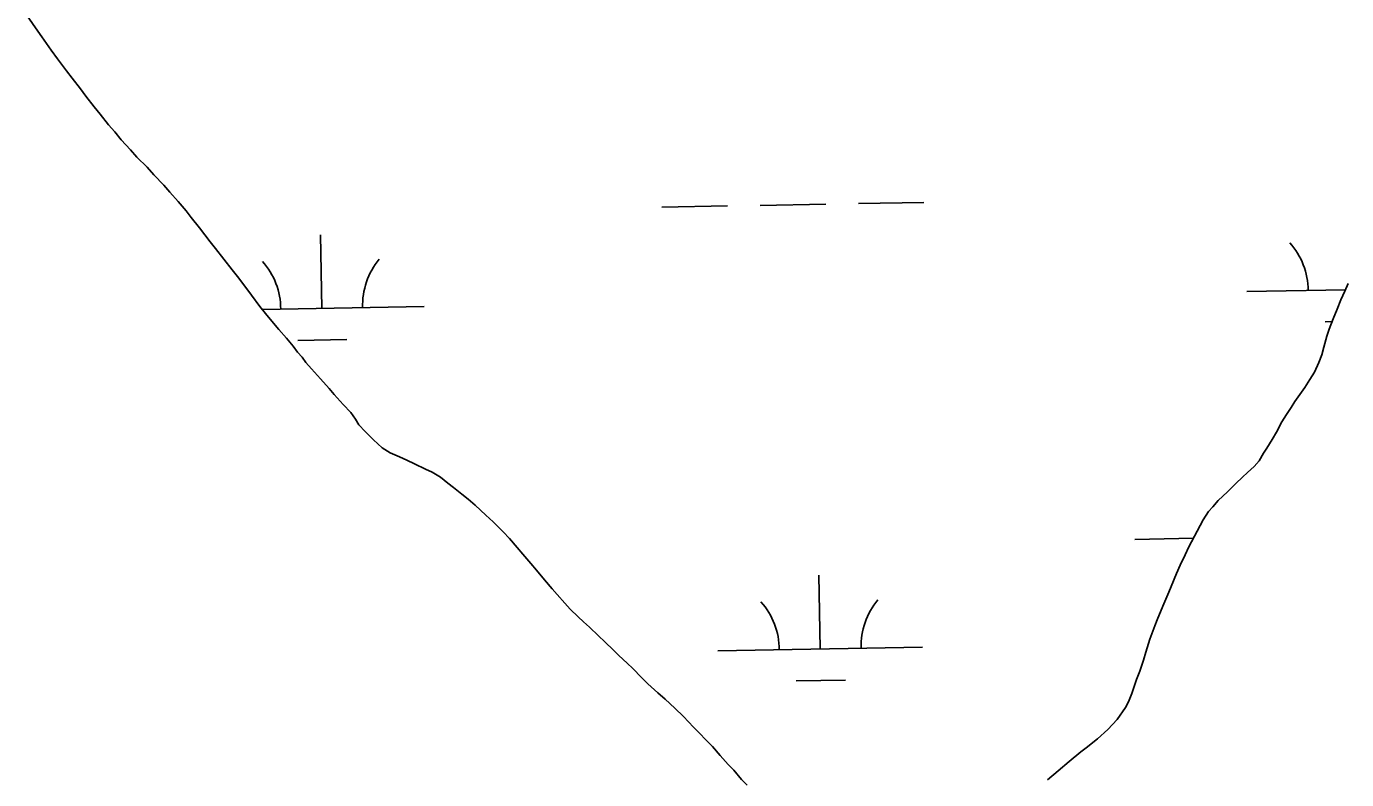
# Model space of a CAD drawing. Extents: x 3925854 to 3964121, y 224593 to 250589.
# Drawn here: x 3932044 to 3932689, y 232698 to 233066 of the extents above; entities that cross this region are included whole.
import ezdxf

# ---------------------------------------------------------------- set-up
doc = ezdxf.new("R2010")
doc.units = 0
doc.layers.add('V-WETL-SWMP', color=7, linetype='Continuous')

msp = doc.modelspace()

# ---------------------------------------------------------------- linework, layer by layer
at = {"layer": 'V-WETL-SWMP'}
for p, q in [((3932048.514, 233065.364), (3932044.098, 233071.649)), ((3932051.593, 233060.911), (3932048.514, 233065.364)), ((3932056.143, 233054.496), (3932051.593, 233060.911)), ((3932059.22, 233050.175), (3932056.143, 233054.496)), ((3932063.631, 233044.418), (3932059.22, 233050.175)), ((3932066.438, 233040.754), (3932063.631, 233044.418)), ((3932070.448, 233035.519), (3932066.438, 233040.754)), ((3932073.122, 233031.986), (3932070.448, 233035.519)), ((3932077.132, 233026.752), (3932073.122, 233031.986)), ((3932080.069, 233023.221), (3932077.132, 233026.752)), ((3932084.211, 233017.988), (3932080.069, 233023.221)), ((3932087.281, 233014.459), (3932084.211, 233017.988)), ((3932090.353, 233010.666), (3932087.281, 233014.459)), ((3932094.887, 233005.701), (3932090.353, 233010.666)), ((3932098.089, 233002.173), (3932094.887, 233005.701)), ((3932103.019, 232997.212), (3932098.089, 233002.173)), ((3932106.354, 232993.553), (3932103.019, 232997.212)), ((3932111.285, 232988.46), (3932106.354, 232993.553)), ((3932114.221, 232985.062), (3932111.285, 232988.46)), ((3932118.225, 232980.487), (3932114.221, 232985.062)), ((3932122.096, 232975.91), (3932118.225, 232980.487)), ((3932450.512, 232979.456), (3932482.507, 232980.038)), ((3932124.635, 232972.639), (3932122.096, 232975.91)), ((3932354.528, 232977.711), (3932386.522, 232978.293)), ((3932402.52, 232978.583), (3932434.514, 232979.165)), ((3932128.642, 232967.669), (3932124.635, 232972.639)), ((3932133.857, 232960.733), (3932128.642, 232967.669)), ((3932136.528, 232957.463), (3932133.857, 232960.733)), ((3932188.335, 232928.251), (3932187.681, 232964.245)), ((3932140.536, 232952.361), (3932136.528, 232957.463)), ((3932144.678, 232947.128), (3932140.536, 232952.361)), ((3932147.218, 232943.857), (3932144.678, 232947.128)), ((3932151.361, 232938.492), (3932147.218, 232943.857)), ((3932154.037, 232934.695), (3932151.361, 232938.492)), ((3932158.05, 232929.197), (3932154.037, 232934.695)), ((3932640.169, 232936.467), (3932688.433, 232937.345)), ((3932688.134, 232936.6), (3932686.199, 232932.36)), ((3932689.677, 232940.44), (3932688.134, 232936.6)), ((3932160.854, 232925.797), (3932158.05, 232929.197)), ((3932159.266, 232927.723), (3932238.327, 232929.16)), ((3932684.399, 232927.857), (3932682.469, 232923.09)), ((3932686.199, 232932.36), (3932684.399, 232927.857)), ((3932164.86, 232920.958), (3932160.854, 232925.797)), ((3932678.443, 232921.729), (3932681.939, 232921.793)), ((3932682.469, 232923.09), (3932680.411, 232918.057)), ((3932167.397, 232917.951), (3932164.86, 232920.958)), ((3932171.132, 232913.769), (3932167.397, 232917.951)), ((3932679.39, 232914.75), (3932677.863, 232909.327)), ((3932680.411, 232918.057), (3932679.39, 232914.75)), ((3932174.471, 232909.715), (3932171.132, 232913.769)), ((3932176.478, 232906.834), (3932174.471, 232909.715)), ((3932176.618, 232912.605), (3932200.614, 232913.041)), ((3932677.863, 232909.327), (3932676.847, 232905.492)), ((3932178.746, 232904.352), (3932176.478, 232906.834)), ((3932180.617, 232901.865), (3932178.746, 232904.352)), ((3932183.287, 232898.727), (3932180.617, 232901.865)), ((3932676.847, 232905.492), (3932675.434, 232901.785)), ((3932187.69, 232893.761), (3932183.287, 232898.727)), ((3932673.241, 232897.015), (3932671.036, 232893.432)), ((3932675.434, 232901.785), (3932673.241, 232897.015)), ((3932191.958, 232889.057), (3932187.69, 232893.761)), ((3932194.493, 232886.181), (3932191.958, 232889.057)), ((3932668.569, 232889.582), (3932666.099, 232886.128)), ((3932671.036, 232893.432), (3932668.569, 232889.582)), ((3932198.895, 232881.347), (3932194.493, 232886.181)), ((3932663.76, 232882.675), (3932661.943, 232879.887)), ((3932666.099, 232886.128), (3932663.76, 232882.675)), ((3932202.628, 232877.429), (3932198.895, 232881.347)), ((3932204.771, 232874.153), (3932202.628, 232877.429)), ((3932659.604, 232876.434), (3932657.267, 232872.849)), ((3932661.943, 232879.887), (3932659.604, 232876.434)), ((3932206.515, 232871.27), (3932204.771, 232874.153)), ((3932209.581, 232868.136), (3932206.515, 232871.27)), ((3932657.267, 232872.849), (3932654.681, 232867.811)), ((3932213.712, 232863.958), (3932209.581, 232868.136)), ((3932217.839, 232860.176), (3932213.712, 232863.958)), ((3932652.607, 232864.229), (3932650.013, 232859.983)), ((3932654.681, 232867.811), (3932652.607, 232864.229)), ((3932221.822, 232857.579), (3932217.839, 232860.176)), ((3932226.325, 232855.647), (3932221.822, 232857.579)), ((3932648.325, 232857.46), (3932646.252, 232853.746)), ((3932650.013, 232859.983), (3932648.325, 232857.46)), ((3932229.902, 232854.101), (3932226.325, 232855.647)), ((3932233.745, 232852.294), (3932229.902, 232854.101)), ((3932239.047, 232849.711), (3932233.745, 232852.294)), ((3932643.775, 232850.951), (3932640.508, 232848.016)), ((3932646.252, 232853.746), (3932643.775, 232850.951)), ((3932242.228, 232848.161), (3932239.047, 232849.711)), ((3932246.341, 232845.697), (3932242.228, 232848.161)), ((3932249.931, 232842.832), (3932246.341, 232845.697)), ((3932638.158, 232845.75), (3932634.892, 232842.684)), ((3932640.508, 232848.016), (3932638.158, 232845.75)), ((3932252.722, 232840.751), (3932249.931, 232842.832)), ((3932256.844, 232837.496), (3932252.722, 232840.751)), ((3932259.902, 232835.022), (3932256.844, 232837.496)), ((3932630.714, 232838.552), (3932626.274, 232834.287)), ((3932634.892, 232842.684), (3932630.714, 232838.552)), ((3932263.36, 232832.156), (3932259.902, 232835.022)), ((3932268.555, 232827.197), (3932263.36, 232832.156)), ((3932623.668, 232831.227), (3932621.581, 232828.964)), ((3932626.274, 232834.287), (3932623.668, 232831.227)), ((3932272.017, 232823.936), (3932268.555, 232827.197)), ((3932618.852, 232824.979), (3932616.008, 232819.411)), ((3932621.581, 232828.964), (3932618.852, 232824.979)), ((3932276.947, 232818.975), (3932272.017, 232823.936)), ((3932280.012, 232815.841), (3932276.947, 232818.975)), ((3932616.008, 232819.411), (3932611.866, 232811.72)), ((3932283.882, 232811.397), (3932280.012, 232815.841)), ((3932585.517, 232815.382), (3932614.118, 232815.902)), ((3932611.866, 232811.72), (3932610.059, 232807.877)), ((3932286.554, 232808.127), (3932283.882, 232811.397)), ((3932290.425, 232803.551), (3932286.554, 232808.127)), ((3932610.059, 232807.877), (3932607.738, 232802.71)), ((3932293.228, 232800.282), (3932290.425, 232803.551)), ((3932297.232, 232795.576), (3932293.228, 232800.282)), ((3932605.932, 232798.735), (3932604.774, 232795.953)), ((3932607.738, 232802.71), (3932605.932, 232798.735)), ((3932300.839, 232791.129), (3932297.232, 232795.576)), ((3932431.873, 232761.838), (3932431.219, 232797.832)), ((3932604.774, 232795.953), (3932602.972, 232791.583)), ((3932303.373, 232788.385), (3932300.839, 232791.129)), ((3932307.108, 232784.203), (3932303.373, 232788.385)), ((3932601.686, 232788.405), (3932599.754, 232783.901)), ((3932602.972, 232791.583), (3932601.686, 232788.405)), ((3932309.775, 232781.329), (3932307.108, 232784.203)), ((3932313.638, 232777.544), (3932309.775, 232781.329)), ((3932598.468, 232780.723), (3932596.405, 232776.086)), ((3932599.754, 232783.901), (3932598.468, 232780.723)), ((3932316.301, 232775.066), (3932313.638, 232777.544)), ((3932319.097, 232772.457), (3932316.301, 232775.066)), ((3932595.249, 232773.041), (3932592.81, 232766.553)), ((3932596.405, 232776.086), (3932595.249, 232773.041)), ((3932323.625, 232768.151), (3932319.097, 232772.457)), ((3932326.688, 232765.281), (3932323.625, 232768.151)), ((3932592.81, 232766.553), (3932590.897, 232760.204)), ((3932330.95, 232761.236), (3932326.688, 232765.281)), ((3932333.482, 232758.624), (3932330.95, 232761.236)), ((3932381.881, 232760.929), (3932481.865, 232762.747)), ((3932590.897, 232760.204), (3932589.749, 232756.367)), ((3932337.477, 232754.841), (3932333.482, 232758.624)), ((3932340.273, 232752.232), (3932337.477, 232754.841)), ((3932589.749, 232756.367), (3932587.958, 232750.942)), ((3932344.538, 232747.923), (3932340.273, 232752.232)), ((3932347.603, 232744.79), (3932344.538, 232747.923)), ((3932587.958, 232750.942), (3932586.418, 232746.838)), ((3932352.528, 232740.356), (3932347.603, 232744.79)), ((3932420.156, 232746.192), (3932444.152, 232746.628)), ((3932586.418, 232746.838), (3932584.113, 232740.088)), ((3932356.121, 232737.228), (3932352.528, 232740.356)), ((3932360.914, 232732.793), (3932356.121, 232737.228)), ((3932582.44, 232735.983), (3932581.018, 232733.199)), ((3932584.113, 232740.088), (3932582.44, 232735.983)), ((3932365.044, 232728.747), (3932360.914, 232732.793)), ((3932369.975, 232723.654), (3932365.044, 232728.747)), ((3932581.018, 232733.199), (3932576.858, 232727.354)), ((3932372.509, 232720.91), (3932369.975, 232723.654)), ((3932572.293, 232722.427), (3932567.327, 232717.893)), ((3932576.858, 232727.354), (3932572.293, 232722.427)), ((3932376.374, 232716.993), (3932372.509, 232720.91)), ((3932379.173, 232714.121), (3932376.374, 232716.993)), ((3932567.327, 232717.893), (3932561.702, 232713.483)), ((3932383.041, 232709.808), (3932379.173, 232714.121)), ((3932386.911, 232705.364), (3932383.041, 232709.808)), ((3932559.216, 232711.479), (3932553.462, 232706.805)), ((3932561.702, 232713.483), (3932559.216, 232711.479)), ((3932389.578, 232702.49), (3932386.911, 232705.364)), ((3932393.448, 232698.046), (3932389.578, 232702.49)), ((3932548.101, 232702.266), (3932542.871, 232697.86)), ((3932553.462, 232706.805), (3932548.101, 232702.266)), ((3932396.247, 232695.173), (3932393.448, 232698.046))]:
    msp.add_line(p, q, dxfattribs=at)
for centre, start, end in [((3932634.918, 232936.846), 0.269879, 41.813537), ((3932133.093, 232927.722), 0.269879, 41.813537), ((3932243.561, 232929.73), 140.269876, 181.813534), ((3932487.098, 232763.317), 140.269876, 181.813534), ((3932376.631, 232761.309), 0.269879, 41.813537)]:
    msp.add_arc(centre, 35.246, start, end, dxfattribs=at)

doc.saveas('drawing.dxf')
